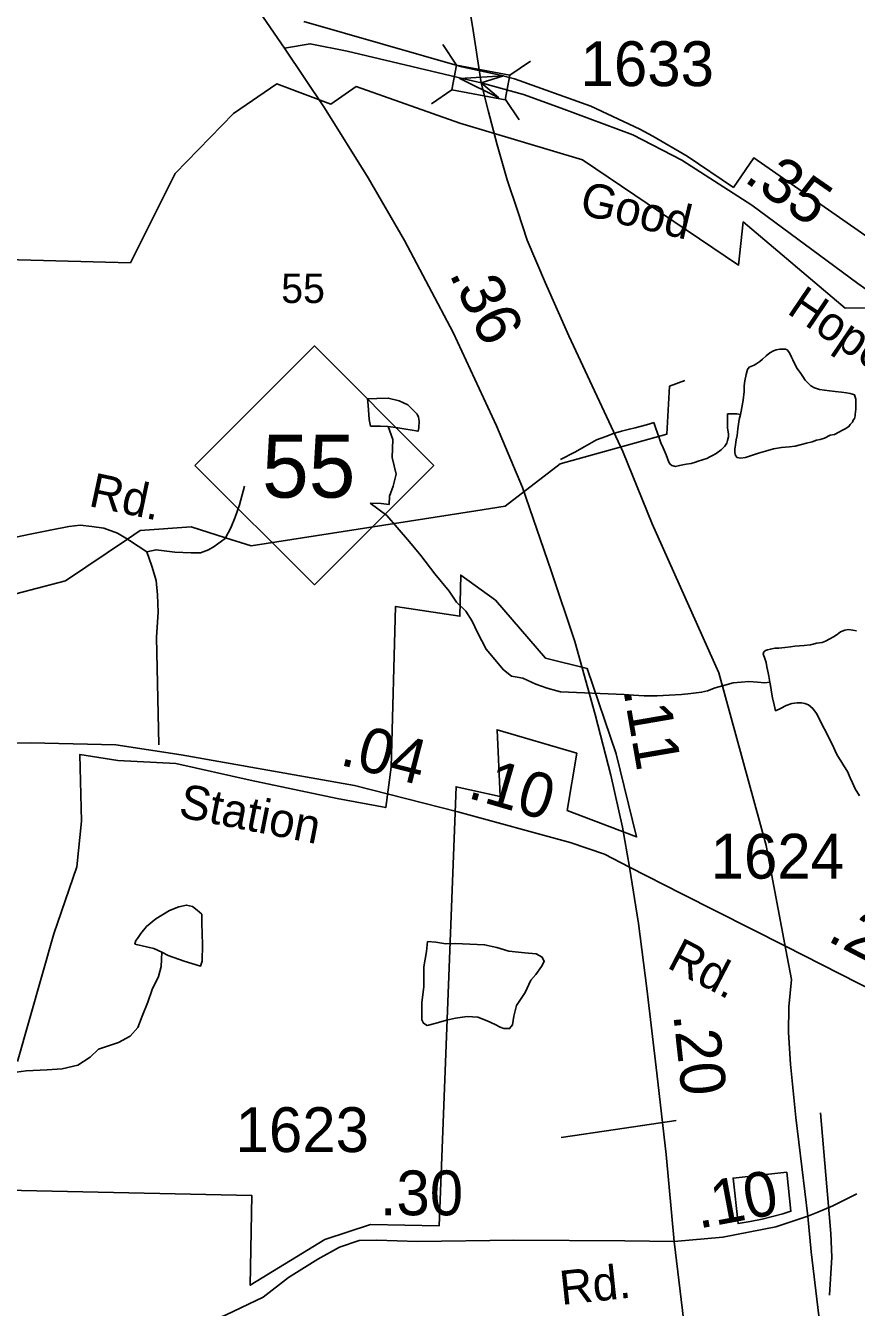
# Model space of a CAD drawing. Extents: x 2001466 to 2224147, y 644118 to 847247.
# Drawn here: x 2035644 to 2037960, y 753356 to 756930 of the extents above; entities that cross this region are included whole.
import ezdxf

# ---------------------------------------------------------------- set-up
doc = ezdxf.new("R2010")
doc.units = 0
for name, color, linetype in [('Exist Boundary Political City Limit New', 7, 'Continuous'), ('Exist Boundary Political City Limit New Hole', 7, 'Continuous'), ('Exist Hydrographic Creek Single Shore', 7, 'Continuous'), ('Exist Hydrographic Misc Water Feature', 7, 'Continuous'), ('Exist Railroad Mainline', 7, 'Continuous'), ('Exist Railroad Siding', 7, 'Continuous'), ('Exist Road Non-System Type 51', 7, 'Continuous'), ('Exist Road Non-System Type 51 Label', 7, 'Continuous'), ('Exist Road Primary NC Label', 7, 'Continuous'), ('Exist Road Primary NC Service Mileage Hundredths English Label', 7, 'Continuous'), ('Exist Road Primary NC Shield CELL', 7, 'Continuous'), ('Exist Road Primary NC Shield Number Label', 7, 'Continuous'), ('Exist Road Primary NC UnDivided 4 Lane Attributed', 7, 'Continuous'), ('Exist Road Secondary Mileage Hundredths English Label', 7, 'Continuous'), ('Exist Road Secondary Structure Standard Bridge Attributed CELL', 7, 'Continuous'), ('Exist Road Secondary Structure Standard Bridge CELL', 7, 'Continuous'), ('Exist Road Secondary Type 51 Attributed', 7, 'Continuous'), ('Exist Road Secondary Type 51 Label', 7, 'Continuous'), ('Exist Road Secondary Type 51 Number Label', 7, 'Continuous'), ('Map Preparation Boundary City Limit Buffer Line', 7, 'Continuous')]:
    doc.layers.add(name, color=color, linetype=linetype)

msp = doc.modelspace()

# ---------------------------------------------------------------- linework, layer by layer
at = {"layer": 'Exist Boundary Political City Limit New'}
for points in [[(2036419.1, 756941.8), (2036859.9, 756815.3), (2036966.4, 756791.9), (2037006.2, 756781.2), (2037219.9, 756705.2), (2037356.5, 756640.9), (2037392.2, 756621.9), (2037488.1, 756566.1), (2037617.1, 756478.6), (2037673.8, 756561), (2038099.2, 756264.8), (2038821.8, 757700.9)], [(2037663.6, 753595.3), (2037630.1, 753589.7), (2037616.2, 753716.4), (2037765.5, 753732.7), (2037777.1, 753623.8), (2037755.1, 753616.9), (2037726, 753609.3), (2037697.6, 753602), (2037663.6, 753595.3)]]:
    msp.add_lwpolyline(points, dxfattribs=at)
at = {"layer": 'Exist Boundary Political City Limit New Hole'}
for points in [[(2038125.8, 756142.9), (2037928.8, 756142.4), (2037644.5, 756382.4), (2037631.2, 756262.4), (2037196, 756555.7), (2036854, 756657.9), (2036565.4, 756760.1), (2036494.2, 756711.2), (2036344.4, 756767.5), (2036223.1, 756685.1), (2036060.8, 756518), (2035935.6, 756268.8), (2035102, 756291.2)], [(2035620.8, 754041), (2035722.6, 754397.4), (2035786.4, 754584), (2035799, 754711.3), (2035794.8, 754897.9), (2035900.9, 754881), (2036062.2, 754872.5), (2036270.1, 754825.8), (2036512.1, 754774.9), (2036647.9, 754749.5), (2036663.1, 754862.2), (2036674.8, 755310.1), (2036854.5, 755283.1), (2036856.8, 755397.7), (2036953.5, 755328.1), (2037092.8, 755166.3), (2037209.6, 755137.1), (2037290.5, 754899), (2037346.8, 754667.7), (2037153.5, 754741.8), (2037180.4, 754901.2), (2036958, 754966.4), (2036966.9, 754780)], [(2036966.9, 754780), (2036843.6, 754807.6), (2036796.5, 753582.9), (2036605.5, 753587.1), (2036478.1, 753544.7), (2036270.1, 753417.4), (2036274.4, 753667.7), (2035117.4, 753692.9), (2034987.1, 753691.6), (2033904.6, 753681.3), (2033922.9, 752461.8), (2033751.6, 752453.8), (2033395.2, 752450.7), (2033405.6, 752119), (2033333.1, 752123.6), (2033330.1, 751776.3), (2033184.6, 751793), (2033141, 751801.6), (2033104.4, 751757.6), (2032833.1, 751770.7), (2032830.9, 751442), (2032269.8, 751541), (2032155, 751561), (2032123.1, 748435)]]:
    msp.add_lwpolyline(points, dxfattribs=at)
at = {"layer": 'Exist Hydrographic Creek Single Shore'}
for points in [[(2037134.4, 755707.8), (2036980.2, 755589.6), (2036898.4, 755576.9)], [(2035927.8, 755498), (2035755.2, 755381.7), (2035555.1, 755330.1), (2035380.2, 755330.4), (2035138.2, 755404.1), (2034897.3, 755438.6), (2034788.2, 755496.7), (2034305.1, 755578.7), (2033897.3, 755472.2), (2033436.6, 755488.7)], [(2036898.4, 755576.9), (2036272.2, 755479.4), (2036200.8, 755501.9)], [(2036200.8, 755501.9), (2036105.3, 755532), (2035963.2, 755521.8), (2035927.8, 755498)]]:
    msp.add_lwpolyline(points, dxfattribs=at)
at = {"layer": 'Exist Hydrographic Misc Water Feature'}
for points in [[(2037636.8, 755845.3), (2037632.9, 755831.3), (2037629, 755805.3), (2037627, 755787.3), (2037624.9, 755775.3), (2037622.9, 755761.3), (2037621, 755749.3), (2037621, 755739.3), (2037623.1, 755731.3), (2037627.2, 755725.3), (2037637, 755723.4), (2037651.1, 755725.4), (2037667.1, 755731.4), (2037687, 755737.4), (2037712.9, 755745.5), (2037728.9, 755749.5), (2037751, 755753.6), (2037773, 755755.6), (2037788.9, 755757.6), (2037807, 755761.7), (2037820.9, 755765.7), (2037836.9, 755769.7), (2037849, 755773.7), (2037858.9, 755775.7), (2037871, 755779.7), (2037887, 755787.8), (2037898.9, 755789.8), (2037911, 755795.9), (2037920.8, 755801.9), (2037928.8, 755805.9), (2037938.8, 755811.9), (2037942.7, 755817.9), (2037948.9, 755823.9), (2037950.7, 755829.9), (2037954.8, 755834), (2037956.9, 755842), (2037956.9, 755846), (2037958.7, 755860), (2037958.7, 755876), (2037958.7, 755888), (2037956.7, 755894), (2037954.6, 755900), (2037948.7, 755901.9), (2037942.7, 755903.9), (2037932.7, 755905.9), (2037918.7, 755907.9), (2037900.7, 755909.8), (2037884.7, 755911.8), (2037870.8, 755913.7), (2037856.6, 755915.7), (2037842.7, 755919.7), (2037832.6, 755925.7), (2037824.6, 755933.7), (2037816.6, 755941.6), (2037810.5, 755951.6), (2037804.5, 755959.6), (2037794.5, 755973.6), (2037788.5, 755985.6), (2037782.6, 755997.6), (2037778.5, 756005.6), (2037774.4, 756015.5), (2037770.5, 756021.5), (2037766.4, 756025.6), (2037762.5, 756027.6), (2037754.5, 756027.5), (2037746.5, 756027.5), (2037736.5, 756025.5), (2037728.5, 756023.5), (2037718.4, 756017.4), (2037708.6, 756009.4), (2037698.5, 755999.5), (2037690.5, 755993.5), (2037682.5, 755987.4), (2037674.5, 755983.4), (2037660.6, 755977.4), (2037656.5, 755971.4), (2037652.6, 755957.4), (2037648.7, 755939.3), (2037646.6, 755925.3), (2037646.6, 755909.3), (2037644.6, 755885.3), (2037638.8, 755855.3), (2037636.8, 755845.3)], [(2037134.4, 755707.8), (2037431.1, 755790.4), (2037439.1, 755924.8), (2037481.2, 755940.3)], [(2036654, 755812), (2036633.5, 755813.3), (2036605.4, 755813.1), (2036601.3, 755831.2), (2036599, 755871.4), (2036596.8, 755889.5), (2036622.8, 755889.8), (2036654.8, 755891.5), (2036684.9, 755883.5), (2036708.9, 755872.4), (2036735.4, 755846.5), (2036739.3, 755838.2), (2036741.3, 755826.7), (2036739.5, 755808.6), (2036737.8, 755798.8), (2036681.5, 755808.2), (2036654, 755812)], [(2037394.8, 755822.9), (2037401, 755806.9), (2037409, 755782.9), (2037414.9, 755766.9), (2037421.1, 755752.9), (2037429.1, 755732.9), (2037433, 755722.9), (2037437.1, 755713), (2037441, 755707), (2037445.1, 755703), (2037455.1, 755701), (2037467, 755703), (2037485.1, 755707), (2037499, 755709), (2037511.1, 755713.1), (2037519.1, 755715.1), (2037531, 755719.1), (2037543.1, 755723.2), (2037551.1, 755727.2), (2037559.1, 755731.2), (2037569.1, 755737.2), (2037583.1, 755747.2), (2037587, 755751.2), (2037592.9, 755757.2), (2037598.9, 755765.2), (2037600.9, 755773.3), (2037603, 755783.3), (2037603, 755791.3), (2037600.9, 755807.3), (2037600.7, 755821.3), (2037600.7, 755839.3), (2037600.7, 755847.3)], [(2037600.7, 755847.3), (2037608.7, 755847.3), (2037616.9, 755847.3), (2037626.7, 755847.3), (2037636.8, 755845.3)], [(2036654, 755812), (2036667.5, 755775.7), (2036665.9, 755725.7), (2036676.3, 755679.5), (2036668.7, 755646), (2036658.5, 755617.5), (2036657.3, 755594.6)], [(2037135, 755720.4), (2037175, 755740.5), (2037203.1, 755756.6), (2037235.1, 755774.6), (2037260.9, 755784.6), (2037282.9, 755792.7), (2037305, 755798.8), (2037327, 755804.8), (2037343, 755808.8), (2037361, 755812.8), (2037380.9, 755818.9), (2037394.8, 755822.9)], [(2036604.2, 755598.1), (2036634.9, 755597.5), (2036657.3, 755594.6)], [(2036604.2, 755598.1), (2036650.9, 755563.6), (2036679.4, 755530.2), (2036713.7, 755490.1), (2036745.8, 755452.5), (2036784.2, 755400.9), (2036824.8, 755352.5), (2036844.7, 755322.6), (2036870.9, 755297.4), (2036889, 755269.1), (2036903.3, 755237.7), (2036927.5, 755191.2), (2036976.1, 755133.6), (2036998.3, 755116), (2037030, 755110.4), (2037066.3, 755094), (2037098.1, 755082.8), (2037124.6, 755074.8), (2037135.2, 755072.2)], [(2037960, 755242), (2037949.9, 755244), (2037938, 755245.9), (2037928, 755243.9), (2037915.9, 755239.9), (2037906, 755231.9), (2037896, 755225.9), (2037885.9, 755219.9), (2037873.8, 755213.9), (2037864, 755209.8), (2037849.8, 755207.8), (2037832, 755203.7), (2037814, 755201.7), (2037788.1, 755199.7), (2037776, 755197.7), (2037760, 755195.6), (2037744, 755193.6), (2037732.1, 755193.6), (2037720, 755191.5), (2037712, 755189.5), (2037706.1, 755187.5), (2037702, 755183.5), (2037700.2, 755177.6), (2037704.1, 755167.6), (2037708.2, 755153.6), (2037710, 755141.6), (2037714.1, 755125.6)], [(2037714.1, 755125.6), (2037716.2, 755115.6), (2037718.2, 755099.6)], [(2037135.2, 755072.2), (2037312.4, 755064.8), (2037338.2, 755062.9), (2037368.4, 755060.9), (2037404.3, 755061), (2037438.3, 755063.1), (2037472.3, 755065.1), (2037498.4, 755067.2), (2037528.3, 755071.2), (2037544.3, 755075.3), (2037566.3, 755083.3), (2037586.1, 755089.3), (2037616.1, 755097.4), (2037638.2, 755099.4), (2037660.2, 755101.5), (2037684.2, 755099.5), (2037704.3, 755097.6), (2037718.2, 755099.6)], [(2037718.2, 755099.6), (2037720.3, 755089.6), (2037722.1, 755077.6), (2037724.4, 755065.6), (2037726.4, 755055.6), (2037730.3, 755035.7), (2037732.4, 755027.7), (2037734.4, 755019.6), (2037748.3, 755025.7), (2037764.3, 755033.7), (2037780.3, 755039.7), (2037794.3, 755041.8), (2037806.4, 755041.8), (2037816.2, 755039.8), (2037826.3, 755035.8), (2037838.4, 755025.8), (2037848.2, 755011.8), (2037854.4, 755001.9), (2037864.4, 754979.9), (2037876.5, 754957.9), (2037884.5, 754939.9), (2037892.5, 754926), (2037900.5, 754908), (2037906.6, 754896), (2037916.5, 754880), (2037924.5, 754866), (2037934.7, 754850), (2037942.7, 754832), (2037948.7, 754818.1), (2037956.7, 754802.1), (2037968.8, 754782.1)], [(2036023.4, 754346), (2036041.3, 754336.6), (2036085.4, 754320.9), (2036131.5, 754307.7), (2036135.4, 754321.6), (2036137.2, 754367.4), (2036134.8, 754427.4), (2036134.6, 754452), (2036122.3, 754463.7), (2036108.5, 754473.9), (2036092.3, 754477.4), (2036070.4, 754473), (2036044.4, 754462.8), (2036006.6, 754439), (2035980.8, 754418.2), (2035965, 754398), (2035955.2, 754384.3), (2035951.1, 754378.6), (2035948.4, 754368.9), (2036001.1, 754356.3), (2036023.4, 754346)], [(2036764.1, 754376), (2036761.2, 754348.1), (2036753.6, 754305.6), (2036753.8, 754249.8), (2036748.3, 754205.7), (2036748.5, 754181.9), (2036748.5, 754158), (2036752.6, 754148.1), (2036762.9, 754142.2), (2036788.7, 754148.2), (2036816.8, 754156.7), (2036842.6, 754162.7), (2036874.6, 754167), (2036904.6, 754164.7), (2036930.8, 754155.2), (2036952.7, 754144.9), (2036966.7, 754137.2), (2036976.9, 754133.7), (2036986.8, 754133.5), (2036992.9, 754133.4), (2037000.7, 754143.9), (2037004.6, 754167.6), (2037012.4, 754197.8), (2037036.2, 754234.3), (2037052, 754268.4), (2037065.9, 754283.6), (2037081.7, 754306.3), (2037089.5, 754320.1), (2037083.4, 754332.5), (2037067.4, 754341.9), (2037035.6, 754344.1), (2036991.3, 754349.2), (2036957.3, 754359.7), (2036923.2, 754366.9), (2036841.4, 754370.3), (2036815.2, 754370), (2036787.3, 754373.8), (2036764.1, 754376)], [(2035603.5, 754010), (2035645.5, 754015.7), (2035703.6, 754018.6), (2035745.4, 754021.1), (2035789.5, 754030.8), (2035823.3, 754053.1), (2035846.9, 754075.6), (2035902.9, 754094.2), (2035934.9, 754112.4), (2035956.8, 754136.6), (2035968.5, 754168.3), (2035984.3, 754206.5), (2035996.2, 754242.4), (2036013.8, 754278.9), (2036021.6, 754306.7), (2036023.4, 754346)]]:
    msp.add_lwpolyline(points, dxfattribs=at)
at = {"layer": 'Exist Railroad Mainline'}
for points in [[(2036913.8, 756770.4), (2036896.8, 756880.3), (2036891.2, 756916), (2036882.1, 756973.3)], [(2037763.6, 754352.9), (2037708.4, 754643.6), (2037576, 755125.6), (2037390.4, 755541.1), (2037308.9, 755742.8), (2037158.3, 756064.5), (2037092.7, 756211.7), (2037041.7, 756332.1), (2037015.7, 756411.4), (2036986.2, 756499.8), (2036957.9, 756597.2), (2036933, 756692.8), (2036913.8, 756770.4)], [(2037824.3, 753610.5), (2037791.4, 753885.6), (2037776.5, 754033.9), (2037770.3, 754122.1), (2037771.7, 754194), (2037779.3, 754269.9), (2037763.6, 754352.9)], [(2038147.2, 751039.7), (2038118, 751247.4), (2038080.1, 751518), (2038054.8, 751698.1), (2038002.3, 752263.2), (2037966, 752446), (2037946.7, 752580.4), (2037914.1, 752843.1), (2037833.8, 753510.7), (2037824.3, 753610.5)]]:
    msp.add_lwpolyline(points, dxfattribs=at)
at = {"layer": 'Exist Railroad Siding'}
for points in [[(2037884, 753616.4), (2037877.5, 753691.9), (2037859.7, 753898.2)], [(2037885.3, 753389.7), (2037891.5, 753495.6), (2037888.8, 753561.6), (2037884, 753616.4)]]:
    msp.add_lwpolyline(points, dxfattribs=at)
at = {"layer": 'Exist Road Non-System Type 51'}
for p, q in [((2037457.7, 753876.9), (2037288.5, 753851.7)), ((2037288.5, 753851.7), (2037137.1, 753829.2))]:
    msp.add_line(p, q, dxfattribs=at)
for points in [[(2036200.8, 755501.9), (2036215.9, 755529.8), (2036227.9, 755559.7), (2036240, 755593.7), (2036254, 755645.6)], [(2035198, 755572.5), (2035245.8, 755542.4), (2035305.8, 755510.3), (2035371.8, 755490.2), (2035427.7, 755485.8), (2035505.7, 755487.6), (2035577.7, 755495.6), (2035651.8, 755511.3), (2035711.9, 755523.2), (2035763.9, 755533), (2035795.8, 755536.9), (2035827.9, 755532.9), (2035861.8, 755528.8), (2035899.7, 755514.6), (2035927.8, 755498)], [(2035927.8, 755498), (2035933.7, 755494.5), (2035981.7, 755462.5)], [(2035981.7, 755462.5), (2036007.6, 755468.4), (2036059.7, 755462.1), (2036105.6, 755460), (2036131.6, 755460.1), (2036153.6, 755468), (2036169.6, 755477.9), (2036199.7, 755499.9), (2036200.8, 755501.9)], [(2035981.7, 755462.5), (2035995.5, 755422.4), (2036007.4, 755382.4), (2036011.4, 755342.3), (2036013.2, 755294.5), (2036009, 755224.3), (2036015.5, 754924.9)]]:
    msp.add_lwpolyline(points, dxfattribs=at)
at = {"layer": 'Exist Road Primary NC Shield CELL'}
msp.add_lwpolyline([(2036115.7, 755703.7), (2036448.7, 756036.7), (2036781.7, 755703.7), (2036448.7, 755370.7)], close=True, dxfattribs=at)
at = {"layer": 'Exist Road Primary NC UnDivided 4 Lane Attributed'}
for points in [[(2036365.4, 756866.7), (2036224, 757073.6), (2036077.1, 757294.2)], [(2037327.4, 754583.7), (2037307.6, 754694.9), (2037275.6, 754839.5), (2037231.4, 755009.2), (2037174.7, 755213), (2037108.9, 755410.1), (2037028.7, 755641.8), (2036956.2, 755814.2), (2036835.2, 756074.2), (2036699.9, 756331.2), (2036599.1, 756505.3), (2036476.7, 756700.5), (2036365.4, 756866.7)], [(2037452.1, 753539.8), (2037429.7, 753781.7), (2037403.5, 754009.3), (2037375.3, 754244.6), (2037352.3, 754426.3), (2037327.4, 754583.7)], [(2038137.5, 747224.9), (2038087.2, 747687.6), (2038043.4, 748096.4), (2037989.6, 748602.1), (2037966.6, 748808.8), (2037945.5, 749007.8), (2037885.2, 749573.4), (2037832.9, 750040.7), (2037803.4, 750329.6), (2037773.4, 750604.7), (2037741.1, 750907.5), (2037716.6, 751130.4), (2037692.8, 751321), (2037663.6, 751599.9), (2037645.9, 751761.3), (2037632.1, 751904.3), (2037612.9, 752081.8), (2037591.7, 752277.7), (2037568.7, 752478.3), (2037547.2, 752679.7), (2037522.6, 752905.6), (2037501.9, 753108.5), (2037475, 753347.5), (2037452.1, 753539.8)]]:
    msp.add_lwpolyline(points, dxfattribs=at)
at = {"layer": 'Exist Road Secondary Structure Standard Bridge Attributed CELL'}
msp.add_lwpolyline([(2036963.2, 756728.2), (2036854.1, 756782.5), (2036975.7, 756790), (2036913.8, 756770.4)], close=True, dxfattribs=at)
at = {"layer": 'Exist Road Secondary Structure Standard Bridge CELL'}
for p, q in [((2036806.5, 756877), (2036845.4, 756820)), ((2036993.8, 756791.7), (2037050.8, 756830.6)), ((2036775.4, 756711.7), (2036832.3, 756750.6)), ((2036981.1, 756723.9), (2037020, 756667))]:
    msp.add_line(p, q, dxfattribs=at)
msp.add_lwpolyline([(2036845.4, 756820), (2036993.9, 756792), (2036980.8, 756722.7), (2036832.3, 756750.6)], close=True, dxfattribs=at)
at = {"layer": 'Exist Road Secondary Type 51 Attributed'}
for points in [[(2036913.8, 756770.4), (2036865.1, 756781.7), (2036539.8, 756858.6), (2036436.8, 756879.5), (2036365.4, 756866.7)], [(2038680.1, 754976.8), (2038565.9, 755041.6), (2038476.6, 755118.9), (2038377.6, 755247.7), (2038322.9, 755325.8), (2038297.1, 755406.4), (2038290.7, 755572.2), (2038283.5, 755731.3), (2038253.7, 755876.2), (2038216.7, 755977.7), (2038171.6, 756043.7), (2038086.3, 756124.2), (2037964, 756211.2), (2037667.9, 756429.4), (2037473.2, 756555), (2037336.4, 756625.8), (2037136.9, 756699.9), (2037031.5, 756738.1), (2036913.8, 756770.4)], [(2037327.4, 754583.7), (2037257.4, 754619.2), (2037162, 754651.9), (2036848.5, 754737.2), (2036560.5, 754811.3), (2036076.9, 754896.6), (2035895.1, 754924), (2035656.9, 754930.4), (2035383.4, 754924)], [(2037762.1, 754363), (2037473.4, 754508.7), (2037327.4, 754583.7)], [(2038416.1, 754029.1), (2038259.3, 754110), (2037965, 754259.6), (2037762.1, 754363)], [(2037960.8, 753672.9), (2037894.4, 753639.1), (2037852.5, 753621.4), (2037824.3, 753610.5)], [(2037824.3, 753610.5), (2037735.4, 753580.3), (2037587.6, 753551.3), (2037452.1, 753539.8)], [(2037452.1, 753539.8), (2037314, 753541.1), (2037004.9, 753542.8), (2036736.2, 753539.6), (2036622.4, 753543.6), (2036573.3, 753542), (2036518.6, 753523.5), (2036458.2, 753490.5), (2036376.6, 753438.9), (2036305.8, 753384.2), (2036202.8, 753335.1), (2036013.7, 753256.2)]]:
    msp.add_lwpolyline(points, dxfattribs=at)
at = {"layer": 'Map Preparation Boundary City Limit Buffer Line'}
for points in [[(2036419.1, 756941.8), (2036859.9, 756815.3), (2036966.4, 756791.9), (2037006.2, 756781.2), (2037219.9, 756705.2), (2037356.5, 756640.9), (2037392.2, 756621.9), (2037488.1, 756566.1), (2037617.1, 756478.6), (2037673.8, 756561), (2038099.2, 756264.8), (2038821.8, 757700.9)], [(2038125.8, 756142.9), (2037928.8, 756142.4), (2037644.5, 756382.4), (2037631.2, 756262.4), (2037196, 756555.7), (2036854, 756657.9), (2036565.4, 756760.1), (2036494.2, 756711.2), (2036344.4, 756767.5), (2036223.1, 756685.1), (2036060.8, 756518), (2035935.6, 756268.8), (2035102, 756291.2)], [(2035620.8, 754041), (2035722.6, 754397.4), (2035786.4, 754584), (2035799, 754711.3), (2035794.8, 754897.9), (2035900.9, 754881), (2036062.2, 754872.5), (2036270.1, 754825.8), (2036512.1, 754774.9), (2036647.9, 754749.5), (2036663.1, 754862.2), (2036674.8, 755310.1), (2036854.5, 755283.1), (2036856.8, 755397.7), (2036953.5, 755328.1), (2037092.8, 755166.3), (2037209.6, 755137.1), (2037290.5, 754899), (2037346.8, 754667.7), (2037153.5, 754741.8), (2037180.4, 754901.2), (2036958, 754966.4), (2036966.9, 754780)], [(2036966.9, 754780), (2036843.6, 754807.6), (2036796.5, 753582.9), (2036605.5, 753587.1), (2036478.1, 753544.7), (2036270.1, 753417.4), (2036274.4, 753667.7), (2035117.4, 753692.9), (2034987.1, 753691.6), (2033904.6, 753681.3), (2033922.9, 752461.8), (2033751.6, 752453.8), (2033395.2, 752450.7), (2033405.6, 752119), (2033333.1, 752123.6), (2033330.1, 751776.3), (2033184.6, 751793), (2033141, 751801.6), (2033104.4, 751757.6), (2032833.1, 751770.7), (2032830.9, 751442), (2032269.8, 751541), (2032155, 751561), (2032123.1, 748435)], [(2037663.6, 753595.3), (2037630.1, 753589.7), (2037616.2, 753716.4), (2037765.5, 753732.7), (2037777.1, 753623.8), (2037755.1, 753616.9), (2037726, 753609.3), (2037697.6, 753602), (2037663.6, 753595.3)]]:
    msp.add_lwpolyline(points, dxfattribs=at)

# ---------------------------------------------------------------- texts
at = {"layer": 'Exist Road Non-System Type 51 Label'}
msp.add_text('Rd.', height=95, rotation=348.0327, dxfattribs=at).set_placement((2035816.6, 755590.8))
at = {"layer": 'Exist Road Primary NC Label'}
msp.add_text('55', height=82.02, dxfattribs=at).set_placement((2036356.1, 756156.4))
at = {"layer": 'Exist Road Primary NC Service Mileage Hundredths English Label'}
for s, rotation, p in [('.36', 295.7183, (2036823.2, 756238.3)), ('.11', 279.765, (2037309.9, 755077.2)), ('.20', 276.2379, (2037449.2, 754172))]:
    msp.add_text(s, height=125, rotation=rotation, dxfattribs=at).set_placement(p)
at = {"layer": 'Exist Road Primary NC Shield Number Label'}
msp.add_text('55', height=175, dxfattribs=at).set_placement((2036302.8, 755613.9))
at = {"layer": 'Exist Road Secondary Mileage Hundredths English Label'}
for s, rotation, p in [('.35', 325.3297, (2037642.8, 756497.7)), ('.04', 345.578, (2036516.3, 754869.6)), ('.10', 343.7904, (2036872.5, 754777.6)), ('.22', 332.5469, (2037875.4, 754379.7)), ('.10', 10.6263, (2037520.2, 753575.1))]:
    msp.add_text(s, height=125, rotation=rotation, dxfattribs=at).set_placement(p)
msp.add_text('.30', height=125, dxfattribs=at).set_placement((2036631.1, 753612.6))
at = {"layer": 'Exist Road Secondary Type 51 Label'}
for s, rotation, p in [('Good', 346.5588, (2037184.3, 756404.9)), ('Hope', 325.9846, (2037763, 756129.8)), ('Station', 348.8742, (2036067.1, 754724)), ('Rd.', 332.5469, (2037428.3, 754304.5)), ('Rd.', 6.0764, (2037137.7, 753362.4))]:
    msp.add_text(s, height=95, rotation=rotation, dxfattribs=at).set_placement(p)
at = {"layer": 'Exist Road Secondary Type 51 Number Label'}
for s, p in [('1633', (2037190.9, 756761.2)), ('1624', (2037553.5, 754551.3)), ('1623', (2036229, 753788.9))]:
    msp.add_text(s, height=125, dxfattribs=at).set_placement(p)

doc.saveas('drawing.dxf')
